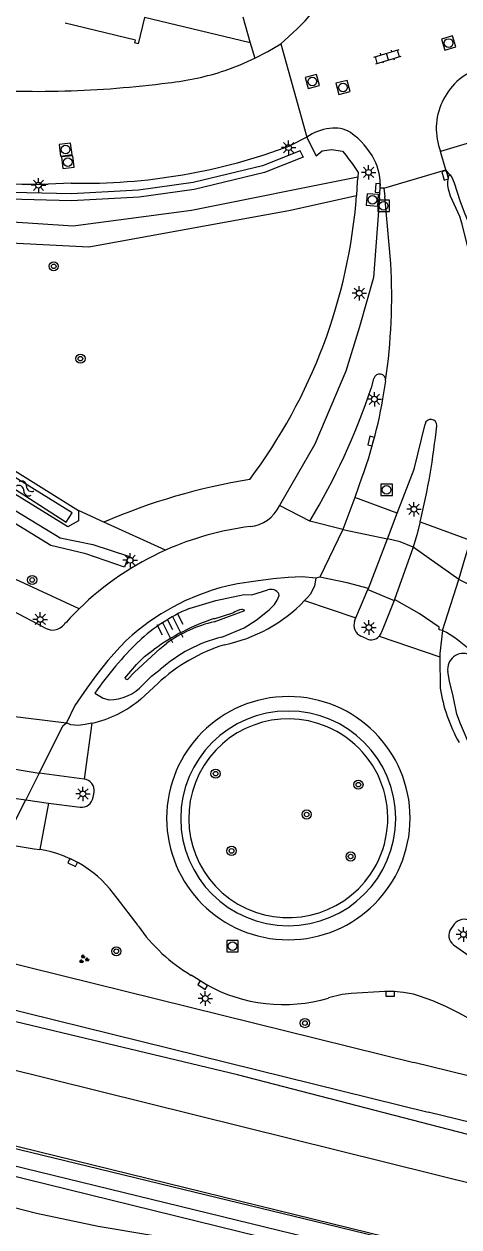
# Model space of a CAD drawing. Extents: x 125000 to 129004, y 397500 to 399008.
# Drawn here: x 126570 to 126607.6, y 398660.6 to 398764.7 of the extents above; entities that cross this region are included whole.
import ezdxf

# ---------------------------------------------------------------- set-up
doc = ezdxf.new("R2010")
doc.units = 0
for name, color, linetype in [('gg-afsc-hekwerk', 7, 'Continuous'), ('gg-bbg-hoofdgebouw', 7, 'Continuous'), ('gg-knt-BGT kruinlijn', 7, 'Continuous'), ('gg-knt-bovenkant onderkant talud', 7, 'Continuous'), ('gg-knt-verharding', 7, 'Continuous'), ('gg-knt-verharding nz', 7, 'Continuous'), ('gg-kntw-bovenkant insteek waterloop', 7, 'Continuous'), ('gg-kntw-waterlijn', 7, 'Continuous'), ('gt-grn-groengrens', 7, 'Continuous'), ('gt-grn-weggrens', 7, 'Continuous'), ('gt-symb-boom', 7, 'Continuous'), ('gt-symb-groenvak', 7, 'Continuous'), ('gt-symb-klinker verharding', 7, 'Continuous'), ('gt-symb-kolk', 7, 'Continuous'), ('gt-symb-lichtmast', 7, 'Continuous'), ('gt-symb-rioolschacht', 7, 'Continuous'), ('gt-symb-talud symbool', 7, 'Continuous'), ('gt-symb-watersymbool', 7, 'Continuous'), ('gx-grn-maaiveld', 7, 'Continuous')]:
    doc.layers.add(name, color=color, linetype=linetype)

# ---------------------------------------------------------------- blocks, each defined once
blk = doc.blocks.new('gt0-LMAST')
at = {"layer": 'gt-symb-lichtmast'}
for p, q in [((-0.18, 0.17), (-0.45, 0.44)), ((-0.01, 0.25), (-0.01, 0.62)), ((0.17, 0.17), (0.44, 0.44)), ((-0.26, 0), (-0.63, 0)), ((-0.18, -0.18), (-0.45, -0.45)), ((-0.01, -0.25), (-0.01, -0.63)), ((0.44, -0.45), (0.17, -0.18)), ((0.24, 0), (0.62, 0))]:
    blk.add_line(p, q, dxfattribs=at)
blk.add_circle((-0.01, 0), 0.25, dxfattribs=at)
blk = doc.blocks.new('gt0-RS')
at = {"layer": 'gt-symb-rioolschacht'}
blk.add_lwpolyline([(-0.5, -0.5), (0.5, -0.5), (0.5, 0.5), (-0.5, 0.5)], close=True, dxfattribs=at)
blk.add_circle((0, 0), 0.375, dxfattribs=at)
blk = doc.blocks.new('gt0-KL1')
at = {"layer": 'gt-symb-klinker verharding'}
for p, q in [((-1.15, 0.3), (1.15, 0.3)), ((-1, -0.3), (-1, 0.3)), ((-0.5, 0.3), (-0.5, 0.45)), ((0, -0.3), (0, 0.3)), ((0.5, 0.3), (0.5, 0.45)), ((1, -0.3), (1, 0.3)), ((-1.15, -0.3), (1.15, -0.3)), ((-0.5, -0.45), (-0.5, -0.3)), ((0.5, -0.45), (0.5, -0.3))]:
    blk.add_line(p, q, dxfattribs=at)
blk = doc.blocks.new('gt0-KOLK')
at = {"layer": 'gt-symb-kolk'}
blk.add_lwpolyline([(0, 0), (0.37, 0), (0.37, 0.4), (-0.38, 0.4), (-0.38, 0), (0, 0)], dxfattribs=at)
blk = doc.blocks.new('gt0-BOOM')
at = {"layer": 'gt-symb-boom'}
for radius in [0.4, 0.2]:
    blk.add_circle((0, 0), radius, dxfattribs=at)
blk = doc.blocks.new('gt0-WA')
at = {"layer": 'gt-symb-watersymbool'}
for centre, start, end in [((-0.32, 0.02), 28.0725, 151.9275), ((0.43, 0.42), 208.0725, 331.9275), ((-0.32, -0.43), 28.0725, 151.9275), ((0.43, -0.03), 208.0725, 331.9275)]:
    blk.add_arc(centre, 0.425, start, end, dxfattribs=at)
blk = doc.blocks.new('gt0-TALUD_1')
at = {"layer": 'gt-symb-talud symbool'}
for p, q in [((-1, -1), (-1, 0)), ((-0.5, -2), (-0.5, 0)), ((0, -1), (0, 0)), ((0.5, -2), (0.5, 0)), ((1, -1), (1, 0))]:
    blk.add_line(p, q, dxfattribs=at)
blk = doc.blocks.new('gt0-GRVAK')
at = {"layer": 'gt-symb-groenvak'}
for p, q in [((-0.11, 0.19), (-0.23, 0.24)), ((-0.18, 0.15), (0.09, 0.15)), ((-0.09, 0.21), (-0.16, 0.32)), ((-0.05, 0.21), (-0.05, 0.39)), ((0, 0.21), (0.06, 0.32)), ((0.01, 0.19), (0.13, 0.24)), ((0.26, -0.05), (0.2, 0.06)), ((0.3, -0.05), (0.3, 0.13)), ((0.35, -0.05), (0.41, 0.06)), ((-0.24, -0.23), (-0.36, -0.18)), ((-0.32, -0.26), (-0.05, -0.26)), ((-0.23, -0.21), (-0.29, -0.09)), ((-0.18, -0.2), (-0.18, -0.02)), ((-0.14, -0.21), (-0.07, -0.09)), ((-0.12, -0.23), (0, -0.18)), ((0.24, -0.07), (0.12, -0.02)), ((0.17, -0.11), (0.44, -0.11)), ((0.37, -0.07), (0.49, -0.02))]:
    blk.add_line(p, q, dxfattribs=at)

msp = doc.modelspace()

# ---------------------------------------------------------------- linework, layer by layer
at = {"layer": 'gg-afsc-hekwerk'}
for points in [[(126908.68, 398585.12), (126856.59, 398597.63), (126827.14, 398604.77), (126787.71, 398614.33), (126733.7, 398627.44), (126691.93, 398637.59), (126679.68, 398640.55), (126655.05, 398646.52), (126637.87, 398650.63), (126610.87, 398657.21), (126596.1, 398660.81), (126583.85, 398663.77), (126576.51, 398665.58), (126515.11, 398680.47), (126478.28, 398689.43), (126382.65, 398712.62)], [(126945.19, 398578.86), (126941.15, 398577.3), (126856.59, 398597.63), (126827.14, 398604.77), (126787.71, 398614.33), (126733.7, 398627.44), (126691.93, 398637.59), (126679.68, 398640.55), (126655.05, 398646.52), (126637.87, 398650.63), (126610.87, 398657.21), (126596.1, 398660.81), (126583.85, 398663.77), (126576.51, 398665.58), (126515.11, 398680.47), (126478.28, 398689.43), (126382.65, 398712.62)]]:
    msp.add_lwpolyline(points, dxfattribs=at)
at = {"layer": 'gg-bbg-hoofdgebouw'}
msp.add_line((126588.91, 398765.29), (126589.53, 398763.1), dxfattribs=at)
msp.add_lwpolyline([(126589.53, 398763.1), (126589.43, 398763.07), (126580.43, 398765.21), (126579.89, 398762.95), (126579.58, 398763.03), (126579.64, 398763.27), (126573.58, 398764.74)], dxfattribs=at)
at = {"layer": 'gg-knt-BGT kruinlijn'}
for p, q in [((126553.85, 398683.11), (126604.95, 398670.51)), ((126588.46, 398673.74), (126569.31, 398678.32)), ((126612.62, 398667.45), (126588.46, 398673.74)), ((126726.43, 398640.77), (126604.95, 398670.51))]:
    msp.add_line(p, q, dxfattribs=at)
at = {"layer": 'gg-knt-bovenkant onderkant talud'}
for p, q in [((126586.44, 398713.2), (126588.05, 398713.7)), ((126554.83, 398686.91), (126603.69, 398674.8)), ((126732.32, 398642.95), (126603.69, 398674.8))]:
    msp.add_line(p, q, dxfattribs=at)
for points in [[(126584.29, 398714.08), (126586.6, 398714.78), (126589.03, 398715.3), (126589.71, 398715.27), (126591.09, 398715.69)], [(126587.12, 398711.61), (126589.04, 398712.41), (126590.07, 398713.08), (126591.2, 398713.97), (126591.67, 398714.43), (126591.89, 398714.79), (126592.06, 398715.2), (126592.04, 398715.36)], [(126586.45, 398712.93), (126589.09, 398713.92), (126588.85, 398714.01)], [(126578.74, 398708.04), (126579.24, 398708.67), (126579.73, 398709.23), (126580.43, 398709.94), (126581.24, 398710.53)], [(126579, 398707.97), (126579.55, 398708.56), (126581.76, 398710.6), (126582.33, 398711.06)], [(126580.29, 398707.48), (126581.04, 398708.22), (126581.79, 398708.8)], [(126609.37, 398698.8), (126609.21, 398700.55), (126608.26, 398702.89), (126607.73, 398704.1), (126607.42, 398704.95), (126607.11, 398706.5), (126606.79, 398707.8), (126606.64, 398708.63)], [(126576.13, 398706.75), (126576.86, 398706.32), (126577.36, 398706.18)]]:
    msp.add_lwpolyline(points, dxfattribs=at)
for centre, radius, start, end in [((126591.34, 398714.87), 0.86, 35.2612, 107.0062), ((126590.11, 398700.4), 14.87, 113.046, 133.2431), ((126592.09, 398695.82), 18.28, 108.0109, 126.4083), ((126589.25, 398711.79), 2.25, 100.2784, 122.2847), ((126589.04, 398701.75), 11.48, 103.0118, 125.744), ((126600.25, 398690.23), 29.23, 134.0661, 145.585), ((126590.08, 398699.57), 12.4, 103.8356, 131.9411), ((126607.96, 398708.85), 1.34, 65.394, 189.7491), ((126578.91, 398708.14), 0.193, 212.6805, 299.4562), ((126577.38, 398710.08), 3.9, 269.6202, 318.1743)]:
    msp.add_arc(centre, radius, start, end, dxfattribs=at)
at = {"layer": 'gg-knt-verharding'}
for p, q in [((126589.53, 398763.1), (126589.95, 398761.69)), ((126592.2, 398762.94), (126594.46, 398754.86)), ((126594.46, 398754.86), (126593.05, 398754.15)), ((126608.59, 398754.41), (126606.01, 398753.63)), ((126606.47, 398752.05), (126606.01, 398753.63)), ((126601.11, 398750.44), (126606.47, 398752.05)), ((126606.81, 398751.61), (126606.47, 398752.05)), ((126574.1, 398750.88), (126572.1, 398750.8)), ((126600.74, 398749.61), (126600.8, 398750.45)), ((126601.11, 398750.44), (126600.8, 398750.45)), ((126600.03, 398733.14), (126600.25, 398733.99)), ((126599.25, 398725.53), (126598.59, 398723.68)), ((126598.59, 398723.68), (126597.56, 398720.91)), ((126602.27, 398722.33), (126598.59, 398723.68)), ((126597.56, 398720.91), (126594.71, 398721.64)), ((126601.43, 398720.11), (126602.27, 398722.33)), ((126604.24, 398721.57), (126608.57, 398719.99)), ((126597.56, 398720.91), (126595.58, 398716.79)), ((126599.77, 398715.8), (126601.43, 398720.11)), ((126603.65, 398719.38), (126602.04, 398714.87)), ((126595.58, 398716.79), (126595.24, 398716.7)), ((126606.19, 398712.18), (126607.6, 398716.6)), ((126608.63, 398716.08), (126607.6, 398716.6)), ((126598.7, 398713.27), (126599.74, 398715.73)), ((126599.74, 398715.73), (126599.77, 398715.8)), ((126599.74, 398715.73), (126602, 398714.78)), ((126594.26, 398714.76), (126598.7, 398713.27)), ((126602, 398714.78), (126600.91, 398712.03)), ((126571.71, 398712.47), (126569.07, 398713.84)), ((126598.58, 398712.99), (126598.7, 398713.27)), ((126599.63, 398711.46), (126599.12, 398711.68)), ((126600.71, 398711.68), (126605.95, 398709.89)), ((126605.95, 398709.89), (126605.98, 398707.19)), ((126580.11, 398706.25), (126581.57, 398707.59)), ((126568.77, 398704.78), (126573.68, 398704.2)), ((126575.88, 398704.15), (126575.21, 398699.32)), ((126566.56, 398700.65), (126571.32, 398699.82)), ((126571.32, 398699.82), (126570.16, 398697.53)), ((126575.21, 398699.32), (126571.32, 398699.82)), ((126565.27, 398698.21), (126570.16, 398697.53)), ((126576, 398697.76), (126576.08, 398698.18)), ((126570.16, 398697.53), (126572.14, 398697.24)), ((126572.14, 398697.24), (126571.37, 398693.22)), ((126572.14, 398697.24), (126574.86, 398696.89)), ((126579.87, 398686.64), (126578.06, 398689.02)), ((126607.2, 398686.77), (126606.92, 398686.39)), ((126607.13, 398684.99), (126610.28, 398682.77)), ((126585.71, 398681.57), (126584.47, 398682.35))]:
    msp.add_line(p, q, dxfattribs=at)
for points in [[(126592.2, 398762.94), (126593.61, 398764.23), (126594.31, 398764.94), (126594.96, 398765.71), (126595.45, 398766.5), (126595.79, 398767.37), (126595.9, 398768.14), (126595.85, 398768.92)], [(126589.95, 398761.69), (126591.08, 398762.28), (126592.2, 398762.94)], [(126587.39, 398760.64), (126588.68, 398761.12), (126589.95, 398761.69)], [(126613.22, 398714.17), (126613.62, 398718.41), (126613.93, 398722.61), (126614.03, 398724.54), (126614.09, 398726.27), (126614.1, 398728.39), (126614.06, 398729.44), (126613.97, 398730.53), (126613.82, 398731.7), (126613.7, 398732.39), (126613.37, 398733.9), (126612.96, 398735.46), (126612.17, 398738.14), (126611.8, 398739.29), (126608.07, 398748.36), (126607.71, 398749.37), (126607.22, 398750.89), (126606.99, 398751.42), (126606.9, 398751.56), (126606.81, 398751.61)], [(126600.74, 398749.61), (126600.22, 398742.71), (126599.02, 398738.45), (126597.83, 398734.62), (126595.14, 398728.31), (126592.08, 398722.98)], [(126602.27, 398722.33), (126603.73, 398726.15), (126604.68, 398730.04)], [(126604.24, 398721.57), (126603.96, 398720.47), (126603.65, 398719.38)], [(126603.65, 398719.38), (126602.53, 398719.84), (126601.43, 398720.11)], [(126607.6, 398716.6), (126608.15, 398718.47), (126608.37, 398719.23), (126608.57, 398719.99)], [(126595.24, 398716.7), (126594.05, 398716.82), (126592.83, 398716.75), (126591.55, 398716.64), (126590.04, 398716.46), (126588.45, 398716.21), (126587.67, 398716.05), (126586.94, 398715.87), (126586.26, 398715.67), (126585.04, 398715.22), (126583.92, 398714.74), (126582.87, 398714.21), (126581.86, 398713.62), (126580.87, 398712.96), (126579.87, 398712.2), (126579.36, 398711.78), (126578.84, 398711.3), (126578.31, 398710.77), (126577.26, 398709.57), (126576.28, 398708.33), (126575.43, 398707.18), (126574.4, 398705.68), (126573.68, 398704.2)], [(126595.24, 398716.7), (126595.12, 398716.04), (126594.76, 398715.32), (126594.51, 398715.04), (126594.26, 398714.76)], [(126599.77, 398715.8), (126597.93, 398716.31), (126595.58, 398716.79)], [(126606.19, 398712.18), (126605.94, 398710.2), (126605.95, 398709.89)], [(126575.88, 398704.15), (126575.29, 398704.04), (126574.7, 398703.97), (126574.06, 398704.03), (126573.68, 398704.2)], [(126568.82, 398693.62), (126570.88, 398693.29), (126571.37, 398693.22)], [(126609.26, 398678.16), (126607.55, 398679.1), (126606.48, 398679.63), (126605.33, 398680.14), (126604.2, 398680.55), (126603.67, 398680.7), (126602.8, 398680.86), (126601.98, 398680.94), (126601.19, 398680.95), (126598.28, 398680.78), (126597.51, 398680.67), (126596.32, 398680.38)]]:
    msp.add_lwpolyline(points, dxfattribs=at)
for centre, radius, start, end in [((126579.81, 398783.82), 24.4, 276.2815, 288.1086), ((126611.15, 398755.61), 5.51, 109.7316, 201.0642), ((126571.18, 398836.55), 77.72, 265.1135, 271.7312), ((126571.06, 398847.34), 88.51, 271.5984, 277.4115), ((126596.76, 398751.79), 3.83, 95.0958, 126.8852), ((126596.87, 398753), 2.65, 58.7204, 99.6907), ((126594.45, 398749.88), 6.58, 27.5682, 54.8245), ((126575.08, 398801.76), 50.89, 268.8969, 290.6878), ((126595.82, 398750.72), 4.98, 356.9747, 26.3657), ((126571.52, 398834.67), 83.88, 264.2095, 270.3945), ((126600.75, 398733.85), 0.518, 354.0057, 163.8752), ((126545.58, 398751.33), 57.4, 328.8537, 341.5209), ((126562.39, 398738.88), 39.21, 340.0955, 352.5477), ((126546.25, 398735.88), 59.73, 346.1382, 354.2505), ((126605.17, 398729.94), 0.506, 355.7274, 168.4458), ((126589.25, 398724.28), 3.12, 275.4536, 335.2403), ((126592.72, 398695.71), 25.66, 97.1091, 114.0857), ((126592.72, 398695.72), 25.65, 114.0819, 134.411), ((126584.69, 398723.92), 13.24, 281.5167, 316.2617), ((126592.68, 398695.76), 25.6, 134.3976, 138.434), ((126572.48, 398713.52), 1.3, 233.6652, 323.0721), ((126599.55, 398712.63), 1.03, 159.371, 245.6008), ((126601.2, 398702.79), 10.63, 45.7634, 62.0079), ((126600.02, 398712.32), 0.944, 245.4724, 317.0049), ((126600.01, 398712.33), 0.957, 317.1798, 341.5731), ((126591.79, 398696.63), 14.99, 107.3071, 132.9992), ((126619.57, 398709.28), 13.75, 188.731, 209.5531), ((126573.84, 398713.56), 9.62, 282.2072, 310.6191), ((126592.86, 398695.94), 10.52, 90, 270), ((126592.86, 398695.94), 10.52, 270, 90), ((126592.85, 398695.92), 9.29, 90, 270), ((126592.85, 398695.92), 9.29, 270, 90), ((126592.85, 398695.93), 8.6, 67.0877, 325.8601), ((126592.85, 398695.93), 8.6, 325.8592, 67.0886), ((126575.09, 398698.33), 0.999, 351.6424, 83.4705), ((126574.97, 398697.92), 1.04, 263.8696, 350.6896), ((126569.8, 398683.32), 10.03, 34.6271, 80.9883), ((126608.02, 398686.16), 1.03, 55.5385, 143.5316), ((126592.09, 398695.13), 14.89, 214.8132, 239.2068), ((126607.72, 398685.79), 0.992, 143.4293, 234.0939), ((126592.44, 398693.53), 13.72, 240.659, 286.4674)]:
    msp.add_arc(centre, radius, start, end, dxfattribs=at)
at = {"layer": 'gg-knt-verharding nz'}
for p, q in [((126601.11, 398750.44), (126601.2, 398749.74)), ((126601.71, 398743.93), (126601.2, 398749.74)), ((126597.56, 398720.91), (126601.43, 398720.11)), ((126607.6, 398716.6), (126603.65, 398719.38)), ((126602.04, 398714.87), (126602, 398714.78)), ((126568.06, 398693.34), (126570.16, 398697.53))]:
    msp.add_line(p, q, dxfattribs=at)
for points in [[(126610.17, 398731.77), (126610.12, 398735.16), (126610.07, 398736.33), (126609.98, 398737.44), (126609.91, 398737.95), (126609.65, 398739.52), (126609.37, 398741.01), (126608.74, 398743.84), (126607.89, 398747.33), (126607.68, 398747.99), (126606.87, 398749.76), (126606.7, 398750.36), (126606.65, 398750.67), (126606.65, 398750.99), (126606.69, 398751.34), (126606.74, 398751.54), (126606.81, 398751.61)], [(126606.19, 398712.18), (126605.88, 398712.24), (126605.9, 398712.48), (126604.17, 398713.66), (126602.04, 398714.87)], [(126571.32, 398699.82), (126573.4, 398703.96), (126573.68, 398704.2)]]:
    msp.add_lwpolyline(points, dxfattribs=at)
msp.add_arc((126549.97, 398741.15), 51.82, 351.846, 3.0807, dxfattribs=at)
at = {"layer": 'gg-kntw-bovenkant insteek waterloop'}
for points in [[(126574.73, 398722.56), (126574.71, 398721.67), (126573.79, 398721.14), (126544.7, 398739.15), (126540.05, 398742.16), (126533.63, 398746.13), (126522.33, 398753.66), (126518.65, 398756.51), (126514.55, 398759.77), (126510.98, 398763.12), (126504.31, 398770.27), (126498.31, 398776.9), (126498.31, 398777.62), (126498.68, 398777.98), (126499.35, 398777.75)], [(126499.35, 398777.75), (126505.53, 398771.39), (126508.34, 398768.14), (126511.98, 398764.17), (126515.66, 398760.75), (126519.27, 398757.79), (126525.26, 398753.37), (126534.31, 398747.53), (126544.13, 398741.55), (126554.49, 398735), (126565.94, 398728.04), (126574.73, 398722.56)]]:
    msp.add_lwpolyline(points, dxfattribs=at)
at = {"layer": 'gg-kntw-waterlijn'}
msp.add_lwpolyline([(126498.69, 398777.02), (126502.71, 398772.52), (126508.32, 398766.5), (126511.04, 398763.57), (126515.76, 398759.27), (126522.88, 398753.7), (126527.93, 398750.39), (126549.48, 398736.73), (126566.41, 398726.22), (126573.66, 398721.56), (126574.17, 398722.36), (126564.75, 398728.19), (126549.9, 398737.38), (126529.95, 398749.83), (126523.26, 398754.19), (126516.22, 398759.73), (126511.44, 398764.11), (126505.34, 398770.79), (126499.17, 398777.56), (126498.69, 398777.02)], dxfattribs=at)
at = {"layer": 'gt-grn-groengrens'}
for p, q in [((126594.46, 398754.86), (126594.81, 398754.14)), ((126576.92, 398721.56), (126574.73, 398722.56)), ((126582.25, 398719.14), (126576.92, 398721.56))]:
    msp.add_line(p, q, dxfattribs=at)
for points in [[(126461.06, 398841.08), (126462.03, 398837.57), (126462.93, 398833.53), (126464.5, 398829.71), (126466.52, 398826.12), (126470.78, 398824.1), (126473.03, 398822.3), (126473.93, 398819.83), (126472.36, 398816.91), (126473.7, 398813.99), (126478.87, 398806.59), (126489.72, 398790.28), (126495.1, 398783.76), (126502.74, 398776.36), (126516.43, 398765.58), (126523.16, 398760.19), (126530.27, 398755.7), (126541.5, 398750.77), (126558.11, 398746.28), (126575.62, 398745.38), (126592.9, 398748.52), (126598.75, 398749.82)], [(126598.85, 398751.41), (126584.5, 398748.52), (126574.25, 398747.15), (126558.08, 398748.23), (126541.66, 398752.57), (126530.78, 398757.57), (126524.12, 398761.78), (126521.28, 398763.93), (126513.84, 398769.81)], [(126594.15, 398753.15), (126594.13, 398753.14), (126590.8, 398751.81), (126584.73, 398750.34), (126579.97, 398749.68), (126574.12, 398749.35), (126567.64, 398749.52), (126561.49, 398750), (126556.95, 398750.65), (126551.94, 398751.62), (126544.97, 398753.24), (126540.38, 398754.88), (126535.99, 398756.83), (126529.82, 398759.92), (126526.67, 398762.07), (126523.71, 398764.4), (126524.04, 398764.87), (126524.53, 398764.52)], [(126594.15, 398753.15), (126593.89, 398753.69), (126590.62, 398752.38), (126584.62, 398750.93), (126579.92, 398750.28), (126574.11, 398749.95), (126567.67, 398750.11), (126561.56, 398750.6), (126557.05, 398751.24), (126552.06, 398752.21), (126545.14, 398753.82), (126540.6, 398755.44), (126536.25, 398757.37), (126530.12, 398760.44), (126527.02, 398762.56), (126524.53, 398764.52)], [(126594.81, 398754.14), (126595.25, 398753.25), (126595.78, 398753.67), (126596.6, 398753.8), (126597.53, 398753.65), (126597.86, 398753.29), (126598.03, 398753.02), (126598.37, 398752.58), (126598.9, 398751.82), (126598.85, 398751.41)], [(126598.85, 398751.41), (126598.81, 398751.02), (126598.75, 398749.82)], [(126539.78, 398740.34), (126540.14, 398741.2), (126557.25, 398729.94), (126566.63, 398724.16), (126573.13, 398720.19), (126575.95, 398719.61), (126579.05, 398718.6), (126578.69, 398717.67), (126575.37, 398718.82), (126572.34, 398719.54), (126562.81, 398725.39), (126557.4, 398728.64), (126552.34, 398731.89), (126539.78, 398740.34)], [(126574.77, 398714.05), (126556.23, 398722.64), (126539.16, 398733.2)]]:
    msp.add_lwpolyline(points, dxfattribs=at)
for centre, radius, start, end in [((126551.99, 398753.36), 46.89, 323.1662, 355.6645), ((126598.1, 398672.53), 53.41, 99.2488, 113.3663)]:
    msp.add_arc(centre, radius, start, end, dxfattribs=at)
at = {"layer": 'gt-grn-weggrens'}
msp.add_line((126594.71, 398721.64), (126592.08, 398722.98), dxfattribs=at)
at = {"layer": 'gx-grn-maaiveld'}
for points in [[(126908.68, 398585.12), (126607.76, 398658.1), (126256.41, 398744.44), (126250.04, 398745.96)], [(126730.87, 398639.26), (126729.91, 398636.07), (126617.87, 398662.03), (126543.35, 398680.53), (126475.43, 398697.11), (126355.09, 398727.05)], [(126402.23, 398706.92), (126472.7, 398689.7), (126564, 398667.12), (126677.2, 398639.47), (126703.21, 398633.25), (126770.85, 398616.54), (126923.02, 398580.27), (126936.93, 398577.04), (126937.44, 398576.32), (126937.27, 398575.93), (126936.95, 398575.78), (126936.08, 398575.8), (126930, 398577.19), (126865.82, 398592.78), (126858.57, 398594.62)], [(126858.57, 398594.62), (126855.76, 398595.56), (126851.03, 398596.41), (126845.51, 398597.64), (126739.05, 398623.04), (126699.56, 398633.66), (126630.67, 398649.8), (126535.35, 398673.27), (126517.5, 398677.81), (126400.31, 398706.6)], [(126585.69, 398659.05), (126576.42, 398660.62), (126571.08, 398661.72), (126545.98, 398668.18), (126527.33, 398672.62), (126522.66, 398674.4), (126519.29, 398675.36), (126514.9, 398675.93), (126498.95, 398679.99), (126473.6, 398686.23), (126467.63, 398688.02), (126462.68, 398689.13), (126456.33, 398690.9), (126447.8, 398692.22), (126400.21, 398704.18)]]:
    msp.add_lwpolyline(points, dxfattribs=at)

# ---------------------------------------------------------------- block references
at = {"layer": 'gt-symb-boom'}
for p in [(126572.58, 398743.69), (126574.89, 398735.7), (126570.72, 398716.55), (126586.57, 398699.79), (126598.91, 398698.84), (126594.44, 398696.26), (126587.95, 398693.11), (126598.24, 398692.62), (126577.99, 398684.42), (126594.29, 398678.21)]:
    msp.add_blockref('gt0-BOOM', p, dxfattribs=at)
at = {"layer": 'gt-symb-groenvak'}
msp.add_blockref('gt0-GRVAK', (126575.17, 398683.74), dxfattribs=at)
at = {"layer": 'gt-symb-klinker verharding', "rotation": 16.551136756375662}
msp.add_blockref('gt0-KL1', (126601.42, 398761.83), dxfattribs=at)
at = {"layer": 'gt-symb-kolk'}
for p, rotation in [((126606.6, 398751.63), 106.44128049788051), ((126600.8, 398750.46), 85.92663550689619), ((126600.2, 398728.52), 74.94589842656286), ((126574.31, 398692.28), 153.38081109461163), ((126585.56, 398681.67), 147.14258325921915), ((126601.64, 398680.94), 179.6045847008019)]:
    msp.add_blockref('gt0-KOLK', p, dxfattribs=dict(at, rotation=rotation))
at = {"layer": 'gt-symb-lichtmast'}
for p in [(126592.89, 398753.96), (126599.8, 398751.82), (126571.27, 398750.71), (126599, 398741.36), (126600.3, 398732.19), (126603.72, 398722.67), (126579.19, 398718.25), (126571.42, 398713.14), (126599.82, 398712.44), (126575.11, 398698.04), (126607.99, 398685.88), (126585.69, 398680.34)]:
    msp.add_blockref('gt0-LMAST', p, dxfattribs=at)
at = {"layer": 'gt-symb-rioolschacht'}
for p, rotation in [((126606.71, 398763.01), 16.386305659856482), ((126594.93, 398759.68), 14.647375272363), ((126597.58, 398759.17), 104.30027744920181), ((126573.61, 398753.79), 97.53025334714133), ((126573.8, 398752.71), 96.37182240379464), ((126600.12, 398749.44), 85.9266355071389)]:
    msp.add_blockref('gt0-RS', p, dxfattribs=dict(at, rotation=rotation))
for p in [(126601.09, 398748.92), (126601.35, 398724.35), (126588.03, 398684.86)]:
    msp.add_blockref('gt0-RS', p, dxfattribs=at)
at = {"layer": 'gt-symb-talud symbool', "xscale": 0.9995624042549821, "yscale": 0.9995624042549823, "rotation": 27.077751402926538}
msp.add_blockref('gt0-TALUD_1', (126582.42, 398713.13), dxfattribs=at)
at = {"layer": 'gt-symb-watersymbool', "rotation": -31.798912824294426}
msp.add_blockref('gt0-WA', (126570.07, 398724.5), dxfattribs=at)

doc.saveas('drawing.dxf')
